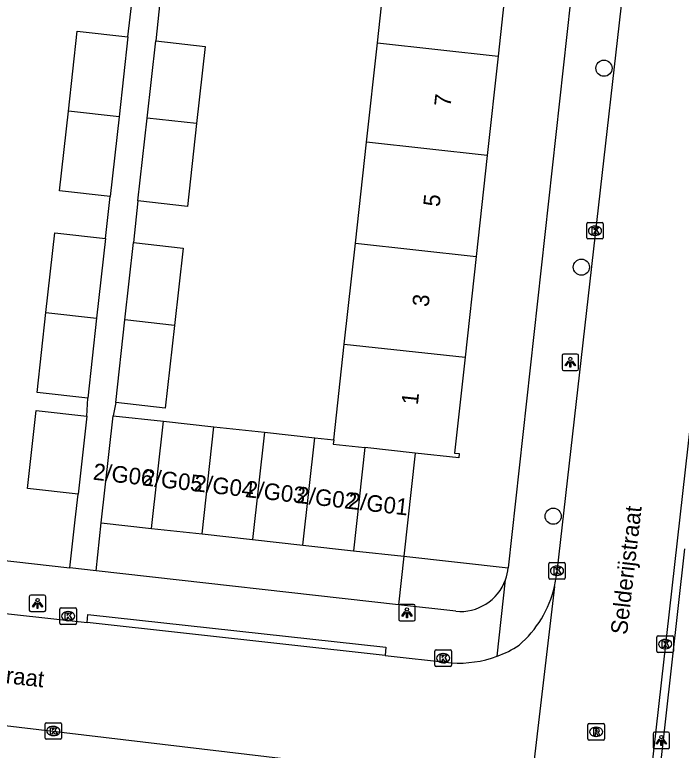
# Model space of a CAD drawing. Extents: x 162026 to 163499, y 387297 to 388169.
# Drawn here: x 162688.99 to 162729.3, y 387418.63 to 387463.09 of the extents above; entities that cross this region are included whole.
import ezdxf

# ---------------------------------------------------------------- set-up
doc = ezdxf.new("R2010")
doc.units = 0
for name, color, linetype in [('IMGEO_Boom', 7, 'Continuous'), ('IMGEO_Groenvoorziening', 7, 'Continuous'), ('IMGEO_Kolk', 7, 'Continuous'), ('IMGEO_Lichtpunt', 7, 'Continuous'), ('IMGEO_Openbare_ruimte_label', 7, 'Continuous'), ('IMGEO_Pand', 7, 'Continuous'), ('IMGEO_Pand_nummerreeks', 7, 'Continuous'), ('IMGEO_Rijbaan_lokaal_open', 7, 'Continuous'), ('IMGEO_Rioolput', 7, 'Continuous'), ('IMGEO_Voetpad_open', 7, 'Continuous')]:
    doc.layers.add(name, color=color, linetype=linetype)

msp = doc.modelspace()

# ---------------------------------------------------------------- linework, layer by layer
at = {"layer": 'IMGEO_Boom'}
for centre in [(162724.625, 387459.854), (162723.262, 387447.83), (162721.556, 387432.777)]:
    msp.add_circle(centre, 0.489, dxfattribs=at)
at = {"layer": 'IMGEO_Groenvoorziening'}
msp.add_lwpolyline([(162712.528, 387430.357), (162718.833, 387429.648)], dxfattribs=at)
at = {"layer": 'IMGEO_Kolk'}
for p, q in [((162723.582, 387449.607), (162723.582, 387450.459)), ((162723.657, 387450.533), (162724.509, 387450.533)), ((162724.07, 387450.313), (162724.095, 387450.313)), ((162724.583, 387450.459), (162724.583, 387449.607)), ((162724.093, 387449.753), (162724.068, 387449.753)), ((162724.509, 387449.533), (162723.657, 387449.533)), ((162721.284, 387429.053), (162721.284, 387429.905)), ((162721.359, 387429.979), (162722.211, 387429.979)), ((162721.772, 387429.759), (162721.797, 387429.759)), ((162722.285, 387429.905), (162722.285, 387429.053)), ((162722.211, 387428.979), (162721.359, 387428.979)), ((162721.795, 387429.199), (162721.77, 387429.199)), ((162691.725, 387426.309), (162691.725, 387427.161)), ((162691.8, 387427.235), (162692.652, 387427.235)), ((162692.726, 387427.161), (162692.726, 387426.309)), ((162692.213, 387427.015), (162692.238, 387427.015)), ((162692.652, 387426.235), (162691.8, 387426.235)), ((162692.236, 387426.455), (162692.211, 387426.455)), ((162727.829, 387424.62), (162727.829, 387425.472)), ((162727.904, 387425.546), (162728.756, 387425.546)), ((162728.317, 387425.326), (162728.342, 387425.326)), ((162728.83, 387425.472), (162728.83, 387424.62)), ((162714.404, 387423.77), (162714.404, 387424.622)), ((162714.479, 387424.696), (162715.331, 387424.696)), ((162714.892, 387424.476), (162714.917, 387424.476)), ((162715.405, 387424.622), (162715.405, 387423.77)), ((162728.756, 387424.546), (162727.904, 387424.546)), ((162728.34, 387424.766), (162728.315, 387424.766)), ((162714.915, 387423.916), (162714.89, 387423.916)), ((162715.331, 387423.696), (162714.479, 387423.696)), ((162690.829, 387419.37), (162690.829, 387420.222)), ((162690.904, 387420.296), (162691.756, 387420.296)), ((162691.317, 387420.076), (162691.342, 387420.076)), ((162691.83, 387420.222), (162691.83, 387419.37)), ((162691.34, 387419.516), (162691.315, 387419.516)), ((162691.756, 387419.296), (162690.904, 387419.296))]:
    msp.add_line(p, q, dxfattribs=at)
for points in [[(162723.582, 387449.607), (162723.582, 387450.459)], [(162723.657, 387450.533), (162724.509, 387450.533)], [(162723.903, 387450.233), (162724.026, 387450.233), (162724.026, 387450.082), (162724.156, 387450.233), (162724.32, 387450.233), (162724.174, 387450.082), (162724.327, 387449.833), (162724.175, 387449.833), (162724.09, 387449.997), (162724.026, 387449.93), (162724.026, 387449.833), (162723.903, 387449.833), (162723.903, 387450.233)], [(162724.583, 387450.459), (162724.583, 387449.607)], [(162724.509, 387449.533), (162723.657, 387449.533)], [(162721.284, 387429.053), (162721.284, 387429.905)], [(162721.359, 387429.979), (162722.211, 387429.979)], [(162722.285, 387429.905), (162722.285, 387429.053)], [(162721.605, 387429.679), (162721.728, 387429.679), (162721.728, 387429.528), (162721.858, 387429.679), (162722.022, 387429.679), (162721.876, 387429.528), (162722.029, 387429.279), (162721.877, 387429.279), (162721.792, 387429.443), (162721.728, 387429.376), (162721.728, 387429.279), (162721.605, 387429.279), (162721.605, 387429.679)], [(162722.211, 387428.979), (162721.359, 387428.979)], [(162691.725, 387426.309), (162691.725, 387427.161)], [(162691.8, 387427.235), (162692.652, 387427.235)], [(162692.726, 387427.161), (162692.726, 387426.309)], [(162692.046, 387426.935), (162692.169, 387426.935), (162692.169, 387426.784), (162692.299, 387426.935), (162692.463, 387426.935), (162692.317, 387426.784), (162692.47, 387426.535), (162692.318, 387426.535), (162692.233, 387426.699), (162692.169, 387426.632), (162692.169, 387426.535), (162692.046, 387426.535), (162692.046, 387426.935)], [(162692.652, 387426.235), (162691.8, 387426.235)], [(162727.829, 387424.62), (162727.829, 387425.472)], [(162727.904, 387425.546), (162728.756, 387425.546)], [(162728.15, 387425.246), (162728.273, 387425.246), (162728.273, 387425.095), (162728.403, 387425.246), (162728.567, 387425.246), (162728.421, 387425.095), (162728.574, 387424.846), (162728.422, 387424.846), (162728.337, 387425.01), (162728.273, 387424.943), (162728.273, 387424.846), (162728.15, 387424.846), (162728.15, 387425.246)], [(162728.83, 387425.472), (162728.83, 387424.62)], [(162714.404, 387423.77), (162714.404, 387424.622)], [(162714.479, 387424.696), (162715.331, 387424.696)], [(162714.725, 387424.396), (162714.848, 387424.396), (162714.848, 387424.245), (162714.978, 387424.396), (162715.142, 387424.396), (162714.996, 387424.245), (162715.149, 387423.996), (162714.997, 387423.996), (162714.912, 387424.16), (162714.848, 387424.093), (162714.848, 387423.996), (162714.725, 387423.996), (162714.725, 387424.396)], [(162715.405, 387424.622), (162715.405, 387423.77)], [(162728.756, 387424.546), (162727.904, 387424.546)], [(162715.331, 387423.696), (162714.479, 387423.696)], [(162690.829, 387419.37), (162690.829, 387420.222)], [(162690.904, 387420.296), (162691.756, 387420.296)], [(162691.15, 387419.996), (162691.273, 387419.996), (162691.273, 387419.845), (162691.403, 387419.996), (162691.567, 387419.996), (162691.421, 387419.845), (162691.574, 387419.596), (162691.422, 387419.596), (162691.337, 387419.76), (162691.273, 387419.693), (162691.273, 387419.596), (162691.15, 387419.596), (162691.15, 387419.996)], [(162691.83, 387420.222), (162691.83, 387419.37)], [(162691.756, 387419.296), (162690.904, 387419.296)]]:
    msp.add_lwpolyline(points, dxfattribs=at)
for centre, start, end in [((162723.659, 387450.457), 91.552, 178.448), ((162723.659, 387450.457), 91.552, 178.448), ((162724.507, 387450.457), 1.552, 88.448), ((162724.507, 387450.457), 1.552, 88.448), ((162723.659, 387449.609), 181.552, 268.448), ((162723.659, 387449.609), 181.552, 268.448), ((162724.507, 387449.609), 271.552, 358.448), ((162724.507, 387449.609), 271.552, 358.448), ((162721.361, 387429.903), 91.552, 178.448), ((162721.361, 387429.903), 91.552, 178.448), ((162722.209, 387429.903), 1.552, 88.448), ((162722.209, 387429.903), 1.552, 88.448), ((162721.361, 387429.055), 181.552, 268.448), ((162721.361, 387429.055), 181.552, 268.448), ((162722.209, 387429.055), 271.552, 358.448), ((162722.209, 387429.055), 271.552, 358.448), ((162691.802, 387427.159), 91.552, 178.448), ((162691.802, 387427.159), 91.552, 178.448), ((162692.65, 387427.159), 1.552, 88.448), ((162692.65, 387427.159), 1.552, 88.448), ((162691.802, 387426.311), 181.552, 268.448), ((162691.802, 387426.311), 181.552, 268.448), ((162692.65, 387426.311), 271.552, 358.448), ((162692.65, 387426.311), 271.552, 358.448), ((162727.906, 387425.47), 91.552, 178.448), ((162727.906, 387425.47), 91.552, 178.448), ((162728.754, 387425.47), 1.552, 88.448), ((162728.754, 387425.47), 1.552, 88.448), ((162714.481, 387424.62), 91.552, 178.448), ((162714.481, 387424.62), 91.552, 178.448), ((162715.329, 387424.62), 1.552, 88.448), ((162715.329, 387424.62), 1.552, 88.448), ((162727.906, 387424.622), 181.552, 268.448), ((162727.906, 387424.622), 181.552, 268.448), ((162728.754, 387424.622), 271.552, 358.448), ((162728.754, 387424.622), 271.552, 358.448), ((162714.481, 387423.772), 181.552, 268.448), ((162714.481, 387423.772), 181.552, 268.448), ((162715.329, 387423.772), 271.552, 358.448), ((162715.329, 387423.772), 271.552, 358.448), ((162690.906, 387420.22), 91.552, 178.448), ((162690.906, 387420.22), 91.552, 178.448), ((162691.754, 387420.22), 1.552, 88.448), ((162691.754, 387420.22), 1.552, 88.448), ((162690.906, 387419.372), 181.552, 268.448), ((162690.906, 387419.372), 181.552, 268.448), ((162691.754, 387419.372), 271.552, 358.448), ((162691.754, 387419.372), 271.552, 358.448)]:
    msp.add_arc(centre, 0.0765, start, end, dxfattribs=at)
for centre, major_axis, ratio, start_param, end_param in [((162724.069, 387450.033), (-0.387, 0.002), 0.722429, 4.712389, 7.853982), ((162724.094, 387450.033), (-0.39, 0.002), 0.717154, 1.570796, 4.712389), ((162721.771, 387429.479), (-0.387, 0.002), 0.722429, 4.712389, 7.853982), ((162721.796, 387429.479), (-0.39, 0.002), 0.717154, 1.570796, 4.712389), ((162692.212, 387426.735), (-0.387, 0.002), 0.722429, 4.712389, 7.853982), ((162692.237, 387426.735), (-0.39, 0.002), 0.717154, 1.570796, 4.712389), ((162728.316, 387425.046), (-0.387, 0.002), 0.722429, 4.712389, 7.853982), ((162728.341, 387425.046), (-0.39, 0.002), 0.717154, 1.570796, 4.712389), ((162714.891, 387424.196), (-0.387, 0.002), 0.722429, 4.712389, 7.853982), ((162714.916, 387424.196), (-0.39, 0.002), 0.717154, 1.570796, 4.712389), ((162691.316, 387419.796), (-0.387, 0.002), 0.722429, 4.712389, 7.853982), ((162691.341, 387419.796), (-0.39, 0.002), 0.717154, 1.570796, 4.712389)]:
    msp.add_ellipse(centre, major_axis=major_axis, ratio=ratio, start_param=start_param, end_param=end_param, dxfattribs=at)
at = {"layer": 'IMGEO_Lichtpunt'}
for p, q in [((162722.093, 387442.484), (162722.093, 387441.677)), ((162722.093, 387442.484), (162722.093, 387441.677)), ((162722.995, 387442.579), (162722.187, 387442.579)), ((162722.995, 387442.579), (162722.187, 387442.579)), ((162723.089, 387441.677), (162723.089, 387442.484)), ((162723.089, 387441.677), (162723.089, 387442.484)), ((162722.187, 387441.583), (162722.995, 387441.583)), ((162722.187, 387441.583), (162722.995, 387441.583)), ((162689.876, 387427.913), (162689.876, 387427.106)), ((162689.876, 387427.913), (162689.876, 387427.106)), ((162690.778, 387428.008), (162689.97, 387428.008)), ((162690.778, 387428.008), (162689.97, 387428.008)), ((162690.872, 387427.106), (162690.872, 387427.913)), ((162690.872, 387427.106), (162690.872, 387427.913)), ((162712.214, 387427.348), (162712.214, 387426.541)), ((162712.214, 387427.348), (162712.214, 387426.541)), ((162713.116, 387427.443), (162712.308, 387427.443)), ((162713.116, 387427.443), (162712.308, 387427.443)), ((162713.21, 387426.541), (162713.21, 387427.348)), ((162713.21, 387426.541), (162713.21, 387427.348)), ((162689.97, 387427.012), (162690.778, 387427.012)), ((162689.97, 387427.012), (162690.778, 387427.012)), ((162712.308, 387426.447), (162713.116, 387426.447)), ((162712.308, 387426.447), (162713.116, 387426.447)), ((162727.597, 387419.629), (162727.597, 387418.822)), ((162727.597, 387419.629), (162727.597, 387418.822)), ((162728.499, 387419.724), (162727.691, 387419.724)), ((162728.499, 387419.724), (162727.691, 387419.724)), ((162728.593, 387418.822), (162728.593, 387419.629)), ((162728.593, 387418.822), (162728.593, 387419.629)), ((162727.691, 387418.728), (162728.499, 387418.728)), ((162727.691, 387418.728), (162728.499, 387418.728))]:
    msp.add_line(p, q, dxfattribs=at)
for points in [[(162722.467, 387442.148), (162722.506, 387442.12), (162722.318, 387441.858), (162722.28, 387441.885), (162722.467, 387442.148)], [(162722.679, 387442.12), (162722.717, 387442.147), (162722.904, 387441.885), (162722.865, 387441.857), (162722.679, 387442.12)], [(162722.569, 387442.1), (162722.616, 387442.1), (162722.616, 387441.778), (162722.569, 387441.778), (162722.569, 387442.1)], [(162690.25, 387427.577), (162690.289, 387427.549), (162690.101, 387427.287), (162690.063, 387427.314), (162690.25, 387427.577)], [(162690.352, 387427.529), (162690.399, 387427.529), (162690.399, 387427.207), (162690.352, 387427.207), (162690.352, 387427.529)], [(162690.462, 387427.549), (162690.5, 387427.576), (162690.687, 387427.314), (162690.648, 387427.286), (162690.462, 387427.549)], [(162712.588, 387427.012), (162712.627, 387426.984), (162712.439, 387426.722), (162712.401, 387426.749), (162712.588, 387427.012)], [(162712.69, 387426.964), (162712.737, 387426.964), (162712.737, 387426.642), (162712.69, 387426.642), (162712.69, 387426.964)], [(162712.8, 387426.984), (162712.838, 387427.011), (162713.025, 387426.749), (162712.986, 387426.721), (162712.8, 387426.984)], [(162727.971, 387419.293), (162728.01, 387419.265), (162727.822, 387419.003), (162727.784, 387419.03), (162727.971, 387419.293)], [(162728.073, 387419.245), (162728.12, 387419.245), (162728.12, 387418.923), (162728.073, 387418.923), (162728.073, 387419.245)], [(162728.183, 387419.265), (162728.221, 387419.292), (162728.408, 387419.03), (162728.369, 387419.002), (162728.183, 387419.265)]]:
    msp.add_lwpolyline(points, dxfattribs=at)
for centre in [(162722.592, 387442.282), (162690.375, 387427.711), (162712.713, 387427.146), (162728.096, 387419.427)]:
    msp.add_circle(centre, 0.0994, dxfattribs=at)
for centre, start, end in [((162722.187, 387442.484), 90, 180), ((162722.187, 387442.484), 90, 180), ((162722.995, 387442.484), 0, 90), ((162722.995, 387442.484), 0, 90), ((162722.187, 387441.677), 180, 270), ((162722.187, 387441.677), 180, 270), ((162722.995, 387441.677), 270, 0), ((162722.995, 387441.677), 270, 360), ((162689.97, 387427.913), 90, 180), ((162689.97, 387427.913), 90, 180), ((162690.778, 387427.913), 0, 90), ((162690.778, 387427.913), 0, 90), ((162689.97, 387427.106), 180, 270), ((162689.97, 387427.106), 180, 270), ((162690.778, 387427.106), 270, 0), ((162690.778, 387427.106), 270, 360), ((162712.308, 387427.348), 90, 180), ((162712.308, 387427.348), 90, 180), ((162713.116, 387427.348), 0, 90), ((162713.116, 387427.348), 0, 90), ((162712.308, 387426.541), 180, 270), ((162712.308, 387426.541), 180, 270), ((162713.116, 387426.541), 270, 0), ((162713.116, 387426.541), 270, 360), ((162727.691, 387419.629), 90, 180), ((162727.691, 387419.629), 90, 180), ((162728.499, 387419.629), 0, 90), ((162728.499, 387419.629), 0, 90), ((162727.691, 387418.822), 180, 270), ((162727.691, 387418.822), 180, 270), ((162728.499, 387418.822), 270, 0), ((162728.499, 387418.822), 270, 360)]:
    msp.add_arc(centre, 0.0946, start, end, dxfattribs=at)
at = {"layer": 'IMGEO_Pand'}
for points in [[(162710.924, 387461.388), (162711.583, 387467.382)], [(162718.883, 387466.58), (162718.224, 387460.585)], [(162692.244, 387457.267), (162692.781, 387462.095), (162695.842, 387461.754)], [(162695.842, 387461.754), (162695.304, 387456.925)], [(162697, 387456.835), (162697.521, 387461.509)], [(162697.521, 387461.509), (162700.513, 387461.175), (162699.993, 387456.507)], [(162710.264, 387455.378), (162710.924, 387461.388)], [(162710.924, 387461.388), (162718.224, 387460.585)], [(162718.224, 387460.585), (162717.563, 387454.576)], [(162694.767, 387452.097), (162691.706, 387452.438), (162692.244, 387457.267)], [(162695.304, 387456.925), (162692.244, 387457.267)], [(162695.304, 387456.925), (162694.767, 387452.097)], [(162696.443, 387451.836), (162697, 387456.835)], [(162699.993, 387456.507), (162697, 387456.835)], [(162699.993, 387456.507), (162699.435, 387451.502), (162696.443, 387451.836)], [(162709.594, 387449.285), (162710.264, 387455.378)], [(162717.563, 387454.576), (162710.264, 387455.378)], [(162717.563, 387454.576), (162716.894, 387448.483)], [(162690.884, 387445.083), (162691.421, 387449.911), (162694.482, 387449.57)], [(162694.482, 387449.57), (162693.944, 387444.741)], [(162695.659, 387444.642), (162696.18, 387449.316)], [(162696.18, 387449.316), (162699.172, 387448.982), (162698.652, 387444.313)], [(162708.923, 387443.185), (162709.594, 387449.285)], [(162709.594, 387449.285), (162716.894, 387448.483)], [(162716.894, 387448.483), (162716.223, 387442.383)], [(162693.407, 387439.913), (162690.346, 387440.254), (162690.884, 387445.083)], [(162690.884, 387445.083), (162693.944, 387444.741)], [(162693.944, 387444.741), (162693.407, 387439.913)], [(162695.102, 387439.643), (162695.659, 387444.642)], [(162698.652, 387444.313), (162695.659, 387444.642)], [(162698.652, 387444.313), (162698.094, 387439.309), (162695.102, 387439.643)], [(162708.286, 387437.387), (162708.923, 387443.185)], [(162708.923, 387443.185), (162716.223, 387442.383)], [(162716.223, 387442.383), (162715.587, 387436.595), (162715.879, 387436.563), (162715.849, 387436.298), (162713.218, 387436.588)], [(162692.83, 387434.12), (162689.76, 387434.462), (162690.285, 387439.172), (162693.355, 387438.83)], [(162693.355, 387438.83), (162692.83, 387434.12)], [(162694.226, 387432.382), (162694.943, 387438.854)], [(162694.943, 387438.854), (162697.993, 387438.519)], [(162697.276, 387432.044), (162697.993, 387438.519)], [(162697.993, 387438.519), (162701.043, 387438.183)], [(162700.327, 387431.707), (162701.043, 387438.183)], [(162701.043, 387438.183), (162704.094, 387437.848)], [(162704.094, 387437.848), (162703.377, 387431.37)], [(162704.094, 387437.848), (162707.144, 387437.513)], [(162706.427, 387431.032), (162707.144, 387437.513)], [(162707.144, 387437.513), (162708.286, 387437.387)], [(162708.286, 387437.387), (162708.259, 387437.137), (162710.167, 387436.926)], [(162710.167, 387436.926), (162709.478, 387430.694)], [(162713.218, 387436.588), (162710.167, 387436.926)], [(162713.218, 387436.588), (162712.528, 387430.357)], [(162694.226, 387432.382), (162697.276, 387432.044)], [(162697.276, 387432.044), (162700.327, 387431.707)], [(162700.327, 387431.707), (162703.377, 387431.37)], [(162703.377, 387431.37), (162706.427, 387431.032)], [(162706.427, 387431.032), (162709.478, 387430.694)], [(162709.478, 387430.694), (162712.528, 387430.357)]]:
    msp.add_lwpolyline(points, dxfattribs=at)
at = {"layer": 'IMGEO_Rijbaan_lokaal_open'}
for points in [[(162728.365, 387487.531), (162728.156, 387485.683), (162721.78, 387429.425)], [(162721.325, 387362.148), (162721.529, 387364.025), (162721.67, 387365.582), (162722.022, 387368.707), (162733.404, 387469.756)], [(162668.642, 387429.077), (162693.371, 387426.347)], [(162721.635, 387428.521), (162719.509, 387410.537)], [(162711.387, 387424.358), (162693.371, 387426.347)], [(162711.387, 387424.358), (162715.4, 387423.915)], [(162666.089, 387422.548), (162688.061, 387420.165), (162714.071, 387417.082), (162714.253, 387417.06)]]:
    msp.add_lwpolyline(points, dxfattribs=at)
for centre, radius, start, end in [((162715.092, 387430.034), 6.715, 346.9787, 354.7963), ((162715.17, 387430.021), 6.636, 310.5983, 346.9376), ((162715.809, 387430.628), 6.74, 290.4461, 303.0981), ((162715.857, 387430.53), 6.631, 266.0456, 290.3482)]:
    msp.add_arc(centre, radius, start, end, dxfattribs=at)
at = {"layer": 'IMGEO_Rioolput'}
for p, q in [((162723.651, 387419.319), (162723.651, 387420.171)), ((162723.726, 387420.245), (162724.578, 387420.245)), ((162724.139, 387420.025), (162724.164, 387420.025)), ((162724.652, 387420.171), (162724.652, 387419.319)), ((162724.162, 387419.465), (162724.137, 387419.465)), ((162724.578, 387419.245), (162723.726, 387419.245))]:
    msp.add_line(p, q, dxfattribs=at)
for points in [[(162723.651, 387419.319), (162723.651, 387420.171)], [(162723.726, 387420.245), (162724.578, 387420.245)], [(162724.24, 387419.943), (162723.988, 387419.945), (162723.988, 387419.545)], [(162724.652, 387420.171), (162724.652, 387419.319)], [(162723.988, 387419.545), (162724.112, 387419.545), (162724.112, 387419.707), (162724.123, 387419.707)], [(162724.166, 387419.864), (162724.112, 387419.864), (162724.112, 387419.783)], [(162724.112, 387419.783), (162724.164, 387419.783)], [(162724.17, 387419.678), (162724.241, 387419.545), (162724.381, 387419.545), (162724.316, 387419.671)], [(162724.578, 387419.245), (162723.726, 387419.245)]]:
    msp.add_lwpolyline(points, dxfattribs=at)
for centre, radius, start, end in [((162723.728, 387420.169), 0.0765, 91.552, 178.448), ((162723.728, 387420.169), 0.0765, 91.552, 178.448), ((162724.239, 387419.833), 0.109, 350.3612, 89.416), ((162724.576, 387420.169), 0.0765, 1.552, 88.448), ((162724.576, 387420.169), 0.0765, 1.552, 88.448), ((162724.122, 387419.654), 0.0533, 26.0293, 88.6989), ((162724.148, 387419.972), 0.19, 274.7715, 282.9687), ((162724.172, 387419.768), 0.0964, 77.0061, 93.1865), ((162724.186, 387419.825), 0.0378, 276.6634, 79.6772), ((162724.237, 387419.833), 0.112, 277.5842, 350.9817), ((162724.221, 387419.618), 0.108, 29.5134, 73.7905), ((162723.728, 387419.321), 0.0765, 181.552, 268.448), ((162723.728, 387419.321), 0.0765, 181.552, 268.448), ((162724.576, 387419.321), 0.0765, 271.552, 358.448), ((162724.576, 387419.321), 0.0765, 271.552, 358.448)]:
    msp.add_arc(centre, radius, start, end, dxfattribs=at)
for centre, major_axis, ratio, start_param, end_param in [((162724.138, 387419.745), (-0.387, 0.002), 0.722429, 4.712389, 7.853982), ((162724.163, 387419.745), (-0.39, 0.002), 0.717154, 1.570796, 4.712389)]:
    msp.add_ellipse(centre, major_axis=major_axis, ratio=ratio, start_param=start_param, end_param=end_param, dxfattribs=at)
at = {"layer": 'IMGEO_Voetpad_open'}
for points in [[(162725.047, 387486.081), (162718.833, 387429.648)], [(162695.842, 387461.754), (162696.113, 387464.15)], [(162697.762, 387463.84), (162697.521, 387461.509)], [(162694.482, 387449.57), (162694.767, 387452.097)], [(162696.443, 387451.836), (162696.18, 387449.316)], [(162693.355, 387438.83), (162693.407, 387439.913)], [(162695.102, 387439.643), (162694.943, 387438.854)], [(162692.333, 387429.665), (162692.655, 387432.556), (162692.83, 387434.12)], [(162667.559, 387432.462), (162692.333, 387429.665)], [(162693.919, 387429.486), (162694.226, 387432.382)], [(162732.563, 387408.874), (162727.104, 387409.502), (162727.576, 387413.505), (162729.507, 387430.806)], [(162712.528, 387430.357), (162712.2, 387427.422)], [(162693.919, 387429.486), (162692.333, 387429.665)], [(162712.2, 387427.422), (162693.919, 387429.486)], [(162718.163, 387424.313), (162718.672, 387428.937)], [(162715.661, 387427.031), (162712.2, 387427.422)], [(162693.371, 387426.347), (162693.422, 387426.844), (162711.442, 387424.855), (162711.387, 387424.358)]]:
    msp.add_lwpolyline(points, dxfattribs=at)
for centre, radius, start, end in [((162715.939, 387429.93), 2.908, 340.0392, 354.4429), ((162715.935, 387429.93), 2.912, 264.6043, 340.0643)]:
    msp.add_arc(centre, radius, start, end, dxfattribs=at)

# ---------------------------------------------------------------- texts
at = {"layer": 'IMGEO_Openbare_ruimte_label'}
for s, rotation, p in [('Selderijstraat', 83.4509, (162726.017, 387425.582)), ('Boekweitstraat', 353.5713, (162681.998, 387423.409))]:
    msp.add_text(s, height=1, rotation=rotation, dxfattribs=at).set_placement(p)
at = {"layer": 'IMGEO_Pand_nummerreeks'}
for s, rotation, p in [('7', 83.7273, (162715.349, 387457.493)), ('5', 83.7273, (162714.685, 387451.447)), ('3', 83.7273, (162714.02, 387445.401)), ('1', 83.7273, (162713.368, 387439.468)), ('2/G06', 353.491, (162693.696, 387434.992)), ('2/G05', 353.491, (162696.685, 387434.651)), ('2/G04', 353.491, (162699.795, 387434.297)), ('2/G03', 353.491, (162702.899, 387433.942)), ('2/G02', 353.491, (162706.004, 387433.588)), ('2/G01', 353.491, (162709.108, 387433.234))]:
    msp.add_text(s, height=1, rotation=rotation, dxfattribs=at).set_placement(p)

doc.saveas('drawing.dxf')
